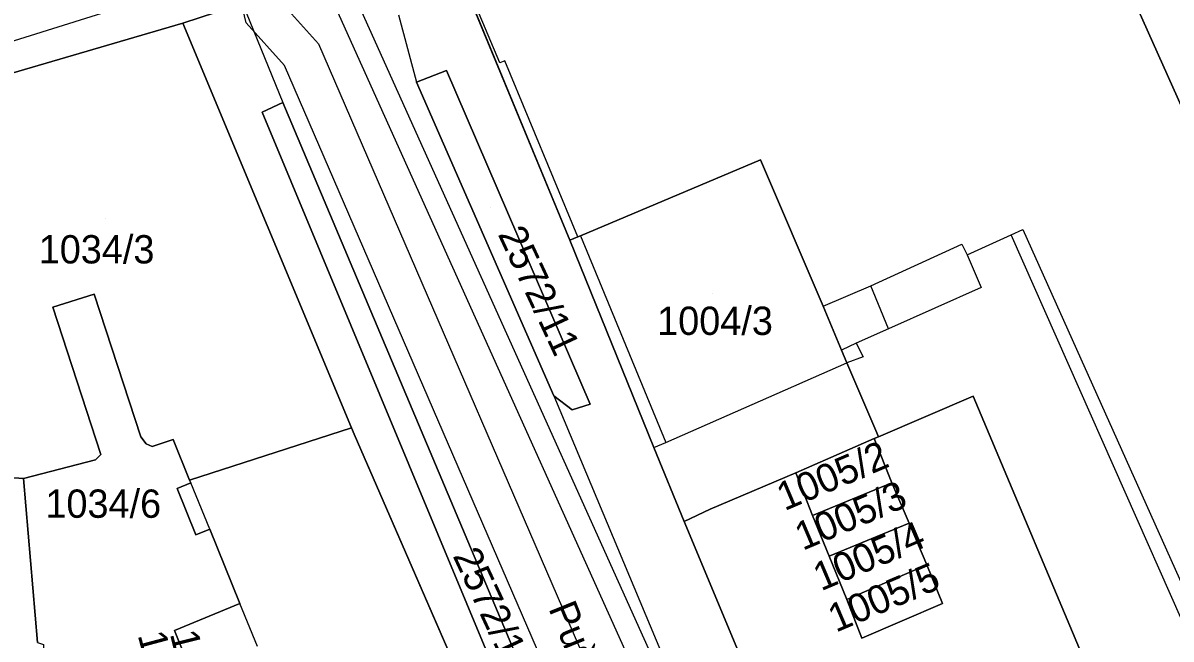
# Model space of a CAD drawing. Extents: x -263423 to -261326, y -1240067 to -1237864.
# Drawn here: x -262535.9 to -262454.7, y -1239537.1 to -1239493.6 of the extents above; entities that cross this region are included whole.
import ezdxf

# ---------------------------------------------------------------- set-up
doc = ezdxf.new("R2010")
doc.units = 0
for name, color, linetype in [('body_kn', 7, 'Continuous'), ('kladpar_druhypozemkov', 7, 'Continuous'), ('kladpar_hranice', 7, 'Continuous'), ('kladpar_parcelnecisla', 7, 'Continuous'), ('kladpar_plochy', 7, 'Continuous'), ('popisy', 7, 'Continuous'), ('tarchy_linie', 7, 'Continuous'), ('zappar_hrandruhpozemk', 7, 'Continuous')]:
    doc.layers.add(name, color=color, linetype=linetype)

msp = doc.modelspace()

# ---------------------------------------------------------------- linework, layer by layer
at = {"layer": 'body_kn'}
for p, q in [((-262524.58, -1239493.64), (-262524.58, -1239493.64)), ((-262524.58, -1239493.64), (-262524.58, -1239493.64)), ((-262514.99, -1239495.1), (-262514.99, -1239495.1)), ((-262501.81, -1239496.29), (-262501.81, -1239496.29)), ((-262517.38, -1239496.63), (-262517.38, -1239496.63)), ((-262505.94, -1239496.98), (-262505.94, -1239496.98)), ((-262502.16, -1239496.44), (-262502.16, -1239496.44)), ((-262508.06, -1239497.8), (-262508.06, -1239497.8)), ((-262508.06, -1239497.8), (-262508.06, -1239497.8)), ((-262517.5, -1239499.23), (-262517.5, -1239499.23)), ((-262518.96, -1239499.91), (-262518.96, -1239499.91)), ((-262518.96, -1239499.91), (-262518.96, -1239499.91)), ((-262483.73, -1239503.29), (-262483.73, -1239503.29)), ((-262483.73, -1239503.29), (-262483.73, -1239503.29)), ((-262465.19, -1239508.2), (-262465.19, -1239508.2)), ((-262497.22, -1239508.96), (-262497.22, -1239508.96)), ((-262496.65, -1239508.73), (-262496.65, -1239508.73)), ((-262496.65, -1239508.73), (-262496.65, -1239508.73)), ((-262496.46, -1239508.65), (-262496.46, -1239508.65)), ((-262496.46, -1239508.65), (-262496.46, -1239508.65)), ((-262469.51, -1239509.25), (-262469.51, -1239509.25)), ((-262466.02, -1239508.58), (-262466.02, -1239508.58)), ((-262469.14, -1239510.01), (-262469.14, -1239510.01)), ((-262469.14, -1239510.01), (-262469.14, -1239510.01)), ((-262475.94, -1239512.18), (-262475.94, -1239512.18)), ((-262468.14, -1239512.31), (-262468.14, -1239512.31)), ((-262530.83, -1239512.77), (-262530.83, -1239512.77)), ((-262533.76, -1239513.71), (-262533.76, -1239513.71)), ((-262479.31, -1239513.62), (-262479.31, -1239513.62)), ((-262479.31, -1239513.62), (-262479.31, -1239513.62)), ((-262474.7, -1239515.24), (-262474.7, -1239515.24)), ((-262474.7, -1239515.24), (-262474.7, -1239515.24)), ((-262476.99, -1239516.24), (-262476.99, -1239516.24)), ((-262478.01, -1239516.74), (-262478.01, -1239516.74)), ((-262476.49, -1239517.2), (-262476.49, -1239517.2)), ((-262477.64, -1239517.63), (-262477.64, -1239517.63)), ((-262498.34, -1239519.97), (-262498.34, -1239519.97)), ((-262498.34, -1239519.97), (-262498.34, -1239519.97)), ((-262495.79, -1239520.56), (-262495.79, -1239520.56)), ((-262468.71, -1239519.99), (-262468.71, -1239519.99)), ((-262497.06, -1239520.96), (-262497.06, -1239520.96)), ((-262512.66, -1239522.22), (-262512.66, -1239522.22)), ((-262512.66, -1239522.22), (-262512.66, -1239522.22)), ((-262527.55, -1239522.85), (-262527.55, -1239522.85)), ((-262525.26, -1239523.05), (-262525.26, -1239523.05)), ((-262512.47, -1239522.66), (-262512.47, -1239522.66)), ((-262475.71, -1239522.98), (-262475.71, -1239522.98)), ((-262475.71, -1239522.98), (-262475.71, -1239522.98)), ((-262475.58, -1239522.41), (-262475.58, -1239522.41)), ((-262475.4, -1239522.86), (-262475.4, -1239522.86)), ((-262527.17, -1239523.36), (-262527.17, -1239523.36)), ((-262526.73, -1239523.55), (-262526.73, -1239523.55)), ((-262491.27, -1239523.62), (-262491.27, -1239523.62)), ((-262491.27, -1239523.62), (-262491.27, -1239523.62)), ((-262490.43, -1239523.25), (-262490.43, -1239523.25)), ((-262530.74, -1239524.49), (-262530.74, -1239524.49)), ((-262530.36, -1239524.11), (-262530.36, -1239524.11)), ((-262481.25, -1239525.41), (-262481.25, -1239525.41)), ((-262535.83, -1239525.8), (-262535.83, -1239525.8)), ((-262535.83, -1239525.8), (-262535.83, -1239525.8)), ((-262524.09, -1239525.92), (-262524.09, -1239525.92)), ((-262524.01, -1239526.12), (-262524.01, -1239526.12)), ((-262474.47, -1239526.1), (-262474.47, -1239526.1)), ((-262474.47, -1239526.1), (-262474.47, -1239526.1)), ((-262524.98, -1239526.52), (-262524.98, -1239526.52)), ((-262487.3, -1239527.97), (-262487.3, -1239527.97)), ((-262480.07, -1239528.41), (-262480.07, -1239528.41)), ((-262522.67, -1239529.38), (-262522.67, -1239529.38)), ((-262522.67, -1239529.38), (-262522.67, -1239529.38)), ((-262489.14, -1239528.85), (-262489.14, -1239528.85)), ((-262473.23, -1239528.97), (-262473.23, -1239528.97)), ((-262473.23, -1239528.97), (-262473.23, -1239528.97)), ((-262523.65, -1239529.78), (-262523.65, -1239529.78)), ((-262478.89, -1239531.28), (-262478.89, -1239531.28)), ((-262471.98, -1239531.9), (-262471.98, -1239531.9)), ((-262471.98, -1239531.9), (-262471.98, -1239531.9)), ((-262477.65, -1239534.34), (-262477.65, -1239534.34)), ((-262520.53, -1239534.64), (-262520.53, -1239534.64)), ((-262470.87, -1239534.64), (-262470.87, -1239534.64)), ((-262525.17, -1239536.54), (-262525.17, -1239536.54)), ((-262476.59, -1239537.08), (-262476.59, -1239537.08)), ((-262476.59, -1239537.08), (-262476.59, -1239537.08))]:
    msp.add_line(p, q, dxfattribs=at)
at = {"layer": 'kladpar_druhypozemkov'}
for p, q in [((-262502.85, -1239506.65), (-262502.85, -1239506.65)), ((-262530.06, -1239507.42), (-262530.06, -1239507.42)), ((-262487.14, -1239512.76), (-262487.14, -1239512.76)), ((-262477.34, -1239524.46), (-262477.34, -1239524.46)), ((-262530.07, -1239526.57), (-262530.07, -1239526.57)), ((-262475.94, -1239527.26), (-262475.94, -1239527.26)), ((-262474.34, -1239530.06), (-262474.34, -1239530.06)), ((-262505.17, -1239531.11), (-262505.17, -1239531.11)), ((-262473.34, -1239533.16), (-262473.34, -1239533.16))]:
    msp.add_line(p, q, dxfattribs=at)
at = {"layer": 'kladpar_hranice'}
msp.add_line((-262496.44, -1239559.47), (-262512.47, -1239522.66), dxfattribs=at)
for points in [[(-262437.88, -1239481.52), (-262433.77, -1239491.03), (-262426.14, -1239509.02), (-262425.88, -1239509.02), (-262424.7, -1239511.64), (-262424.96, -1239511.95), (-262421.09, -1239520.37), (-262432.36, -1239525.42), (-262441.08, -1239529.36), (-262450.35, -1239507.62), (-262463.79, -1239477.61), (-262464.29, -1239476.49), (-262464.49, -1239475.98), (-262446.71, -1239470.2), (-262446.83, -1239469.82), (-262443.73, -1239468.85), (-262443.22, -1239469.35), (-262437.88, -1239481.52)], [(-262463.79, -1239477.61), (-262450.35, -1239507.62), (-262441.08, -1239529.36), (-262440.77, -1239529.93), (-262438.71, -1239534.39), (-262434.48, -1239543.7), (-262432.11, -1239548.8), (-262434.6, -1239549.92), (-262443.89, -1239554.11), (-262452.67, -1239557.97), (-262454.85, -1239552.81), (-262458.02, -1239545.48), (-262460.07, -1239540.51), (-262468.71, -1239519.99), (-262475.4, -1239522.86), (-262475.58, -1239522.41), (-262477.64, -1239517.63), (-262478.01, -1239516.74), (-262479.31, -1239513.62), (-262483.73, -1239503.29), (-262496.46, -1239508.65), (-262496.65, -1239508.73), (-262497.22, -1239508.96), (-262505.62, -1239488.64)], [(-262524.58, -1239493.64), (-262522.18, -1239492.85), (-262520.35, -1239492.25), (-262509.25, -1239488.6), (-262508.91, -1239489.67), (-262507.44, -1239489.21), (-262505.62, -1239488.64)], [(-262505.62, -1239488.64), (-262497.22, -1239508.96), (-262491.27, -1239523.62), (-262489.14, -1239528.85), (-262480.63, -1239549.24)], [(-262522.18, -1239492.85), (-262524.58, -1239493.64), (-262549.88, -1239501.03)], [(-262535.83, -1239525.8), (-262536.85, -1239525.73), (-262536.6, -1239525.67), (-262543.02, -1239506.54), (-262547.55, -1239507.98), (-262549.95, -1239502.75), (-262549.88, -1239501.03), (-262524.58, -1239493.64), (-262512.66, -1239522.22), (-262524.09, -1239525.92), (-262525.26, -1239523.05), (-262526.73, -1239523.55), (-262527.17, -1239523.36), (-262527.55, -1239522.85), (-262530.83, -1239512.77), (-262533.76, -1239513.71), (-262530.36, -1239524.11), (-262530.74, -1239524.49), (-262535.83, -1239525.8)], [(-262512.47, -1239522.66), (-262512.66, -1239522.22), (-262524.58, -1239493.64)], [(-262505.94, -1239496.98), (-262508.06, -1239497.8), (-262498.34, -1239519.97), (-262497.06, -1239520.96), (-262495.79, -1239520.56), (-262505.94, -1239496.98)], [(-262508.06, -1239497.8), (-262505.94, -1239496.98), (-262495.79, -1239520.56), (-262497.06, -1239520.96), (-262498.34, -1239519.97), (-262508.06, -1239497.8)], [(-262496.19, -1239554.62), (-262494.83, -1239552.95), (-262517.5, -1239499.23), (-262518.96, -1239499.91), (-262496.19, -1239554.62)], [(-262518.96, -1239499.91), (-262517.5, -1239499.23), (-262494.83, -1239552.95), (-262496.19, -1239554.62), (-262518.96, -1239499.91)], [(-262483.73, -1239503.29), (-262479.31, -1239513.62), (-262478.01, -1239516.74), (-262477.64, -1239517.63), (-262475.58, -1239522.41), (-262475.4, -1239522.86), (-262475.71, -1239522.98), (-262481.25, -1239525.41), (-262487.3, -1239527.97), (-262489.14, -1239528.85), (-262491.27, -1239523.62), (-262497.22, -1239508.96), (-262496.65, -1239508.73), (-262496.46, -1239508.65), (-262483.73, -1239503.29)], [(-262535.83, -1239525.8), (-262530.74, -1239524.49), (-262530.36, -1239524.11), (-262533.76, -1239513.71), (-262530.83, -1239512.77), (-262527.55, -1239522.85), (-262527.17, -1239523.36), (-262526.73, -1239523.55), (-262525.26, -1239523.05), (-262524.09, -1239525.92), (-262524.01, -1239526.12), (-262524.98, -1239526.52), (-262523.65, -1239529.78), (-262522.67, -1239529.38), (-262520.53, -1239534.64), (-262525.17, -1239536.54), (-262523.93, -1239539.57)], [(-262476.59, -1239537.08), (-262470.87, -1239534.64), (-262471.98, -1239531.9), (-262473.23, -1239528.97), (-262474.47, -1239526.1), (-262475.71, -1239522.98), (-262475.4, -1239522.86), (-262468.71, -1239519.99), (-262460.07, -1239540.51), (-262480.63, -1239549.24), (-262489.14, -1239528.85), (-262487.3, -1239527.97), (-262481.25, -1239525.41), (-262480.07, -1239528.41), (-262478.89, -1239531.28), (-262477.65, -1239534.34), (-262476.59, -1239537.08)], [(-262523.93, -1239539.57), (-262525.17, -1239536.54), (-262520.53, -1239534.64), (-262522.67, -1239529.38), (-262523.65, -1239529.78), (-262524.98, -1239526.52), (-262524.01, -1239526.12), (-262524.09, -1239525.92), (-262512.66, -1239522.22)], [(-262512.66, -1239522.22), (-262512.47, -1239522.66), (-262496.44, -1239559.47)], [(-262475.71, -1239522.98), (-262474.47, -1239526.1), (-262480.07, -1239528.41), (-262481.25, -1239525.41), (-262475.71, -1239522.98)], [(-262535.83, -1239525.8), (-262534.85, -1239537.39), (-262534.41, -1239537.52), (-262534.41, -1239538.54), (-262534.73, -1239538.67), (-262534.52, -1239540.54), (-262533.28, -1239540.44), (-262533.05, -1239543.19), (-262532.9, -1239544.99), (-262534.07, -1239545.09), (-262532.02, -1239564.85), (-262537.05, -1239566.1), (-262539.53, -1239545.71), (-262540.02, -1239541.89), (-262541.69, -1239527.3), (-262536.85, -1239525.73), (-262535.83, -1239525.8)], [(-262534.85, -1239537.39), (-262535.83, -1239525.8)], [(-262474.47, -1239526.1), (-262473.23, -1239528.97), (-262478.89, -1239531.28), (-262480.07, -1239528.41), (-262474.47, -1239526.1)], [(-262473.23, -1239528.97), (-262471.98, -1239531.9), (-262477.65, -1239534.34), (-262478.89, -1239531.28), (-262473.23, -1239528.97)], [(-262471.98, -1239531.9), (-262470.87, -1239534.64), (-262476.59, -1239537.08), (-262477.65, -1239534.34), (-262471.98, -1239531.9)]]:
    msp.add_lwpolyline(points, dxfattribs=at)
at = {"layer": 'kladpar_plochy'}
for p, q in [((-262505.62, -1239488.64), (-262497.22, -1239508.96)), ((-262524.58, -1239493.64), (-262522.18, -1239492.85)), ((-262512.66, -1239522.22), (-262524.58, -1239493.64)), ((-262505.94, -1239496.98), (-262508.06, -1239497.8)), ((-262495.79, -1239520.56), (-262505.94, -1239496.98)), ((-262508.06, -1239497.8), (-262498.34, -1239519.97)), ((-262517.5, -1239499.23), (-262518.96, -1239499.91)), ((-262494.83, -1239552.95), (-262517.5, -1239499.23)), ((-262518.96, -1239499.91), (-262496.19, -1239554.62)), ((-262497.22, -1239508.96), (-262491.27, -1239523.62)), ((-262498.34, -1239519.97), (-262497.06, -1239520.96)), ((-262497.06, -1239520.96), (-262495.79, -1239520.56)), ((-262512.47, -1239522.66), (-262512.66, -1239522.22)), ((-262496.44, -1239559.47), (-262512.47, -1239522.66)), ((-262491.27, -1239523.62), (-262489.14, -1239528.85)), ((-262489.14, -1239528.85), (-262480.63, -1239549.24))]:
    msp.add_line(p, q, dxfattribs=at)
for points in [[(-262437.88, -1239481.52), (-262433.77, -1239491.03), (-262426.14, -1239509.02), (-262425.88, -1239509.02), (-262424.7, -1239511.64), (-262424.96, -1239511.95), (-262421.09, -1239520.37), (-262432.36, -1239525.42), (-262441.08, -1239529.36), (-262450.35, -1239507.62), (-262463.79, -1239477.61), (-262464.29, -1239476.49), (-262464.49, -1239475.98), (-262446.71, -1239470.2), (-262446.83, -1239469.82), (-262443.73, -1239468.85), (-262443.22, -1239469.35)], [(-262535.83, -1239525.8), (-262536.85, -1239525.73), (-262536.6, -1239525.67), (-262543.02, -1239506.54), (-262547.55, -1239507.98), (-262549.95, -1239502.75), (-262549.88, -1239501.03), (-262524.58, -1239493.64), (-262512.66, -1239522.22), (-262524.09, -1239525.92), (-262525.26, -1239523.05), (-262526.73, -1239523.55), (-262527.17, -1239523.36), (-262527.55, -1239522.85), (-262530.83, -1239512.77), (-262533.76, -1239513.71), (-262530.36, -1239524.11), (-262530.74, -1239524.49)], [(-262508.06, -1239497.8), (-262505.94, -1239496.98), (-262495.79, -1239520.56), (-262497.06, -1239520.96), (-262498.34, -1239519.97)], [(-262518.96, -1239499.91), (-262517.5, -1239499.23), (-262494.83, -1239552.95), (-262496.19, -1239554.62)], [(-262483.73, -1239503.29), (-262479.31, -1239513.62), (-262478.01, -1239516.74), (-262477.64, -1239517.63), (-262475.58, -1239522.41), (-262475.4, -1239522.86), (-262475.71, -1239522.98), (-262481.25, -1239525.41), (-262487.3, -1239527.97), (-262489.14, -1239528.85), (-262491.27, -1239523.62), (-262497.22, -1239508.96), (-262496.65, -1239508.73), (-262496.46, -1239508.65)], [(-262476.59, -1239537.08), (-262470.87, -1239534.64), (-262471.98, -1239531.9), (-262473.23, -1239528.97), (-262474.47, -1239526.1), (-262475.71, -1239522.98), (-262475.4, -1239522.86), (-262468.71, -1239519.99), (-262460.07, -1239540.51), (-262480.63, -1239549.24), (-262489.14, -1239528.85), (-262487.3, -1239527.97), (-262481.25, -1239525.41), (-262480.07, -1239528.41), (-262478.89, -1239531.28), (-262477.65, -1239534.34)], [(-262475.71, -1239522.98), (-262474.47, -1239526.1), (-262480.07, -1239528.41), (-262481.25, -1239525.41)], [(-262535.83, -1239525.8), (-262534.85, -1239537.39), (-262534.41, -1239537.52), (-262534.41, -1239538.54), (-262534.73, -1239538.67), (-262534.52, -1239540.54), (-262533.28, -1239540.44), (-262533.05, -1239543.19), (-262532.9, -1239544.99), (-262534.07, -1239545.09), (-262532.02, -1239564.85), (-262537.05, -1239566.1), (-262539.53, -1239545.71), (-262540.02, -1239541.89), (-262541.69, -1239527.3), (-262536.85, -1239525.73)], [(-262474.47, -1239526.1), (-262473.23, -1239528.97), (-262478.89, -1239531.28), (-262480.07, -1239528.41)], [(-262473.23, -1239528.97), (-262471.98, -1239531.9), (-262477.65, -1239534.34), (-262478.89, -1239531.28)], [(-262471.98, -1239531.9), (-262470.87, -1239534.64), (-262476.59, -1239537.08), (-262477.65, -1239534.34)]]:
    msp.add_lwpolyline(points, close=True, dxfattribs=at)
for points in [[(-262463.79, -1239477.61), (-262450.35, -1239507.62), (-262441.08, -1239529.36), (-262440.77, -1239529.93), (-262438.71, -1239534.39), (-262434.48, -1239543.7), (-262432.11, -1239548.8), (-262434.6, -1239549.92), (-262443.89, -1239554.11), (-262452.67, -1239557.97), (-262454.85, -1239552.81), (-262458.02, -1239545.48), (-262460.07, -1239540.51), (-262468.71, -1239519.99), (-262475.4, -1239522.86), (-262475.58, -1239522.41), (-262477.64, -1239517.63), (-262478.01, -1239516.74), (-262479.31, -1239513.62), (-262483.73, -1239503.29), (-262496.46, -1239508.65), (-262496.65, -1239508.73), (-262497.22, -1239508.96), (-262505.62, -1239488.64)], [(-262522.18, -1239492.85), (-262524.58, -1239493.64), (-262549.88, -1239501.03)], [(-262534.85, -1239537.39), (-262535.83, -1239525.8), (-262530.74, -1239524.49), (-262530.36, -1239524.11), (-262533.76, -1239513.71), (-262530.83, -1239512.77), (-262527.55, -1239522.85), (-262527.17, -1239523.36), (-262526.73, -1239523.55), (-262525.26, -1239523.05), (-262524.09, -1239525.92), (-262524.01, -1239526.12), (-262524.98, -1239526.52), (-262523.65, -1239529.78), (-262522.67, -1239529.38), (-262520.53, -1239534.64), (-262525.17, -1239536.54), (-262523.93, -1239539.57)], [(-262523.93, -1239539.57), (-262525.17, -1239536.54), (-262520.53, -1239534.64), (-262522.67, -1239529.38), (-262523.65, -1239529.78), (-262524.98, -1239526.52), (-262524.01, -1239526.12), (-262524.09, -1239525.92), (-262512.66, -1239522.22), (-262512.47, -1239522.66), (-262496.44, -1239559.47)]]:
    msp.add_lwpolyline(points, dxfattribs=at)
at = {"layer": 'tarchy_linie'}
for points in [[(-262469.08, -1239610.15), (-262494.95, -1239548.44), (-262517.38, -1239496.63), (-262520.09, -1239493.6), (-262521.5, -1239487.64), (-262518.83, -1239486.75), (-262518.58, -1239486.67), (-262518.62, -1239486.58), (-262516.73, -1239485.95), (-262515.25, -1239485.46), (-262480.26, -1239563.15), (-262462.48, -1239606.1)], [(-262516.73, -1239485.95), (-262481.69, -1239563.74), (-262463.91, -1239606.7), (-262446.2, -1239649.1), (-262438.81, -1239666.93), (-262406.14, -1239744.9)], [(-262518.83, -1239486.75), (-262517.53, -1239492.26), (-262514.99, -1239495.1), (-262492.38, -1239547.33), (-262466.5, -1239609.07), (-262440.89, -1239670.78), (-262406.6, -1239752.42), (-262414.77, -1239756.05)]]:
    msp.add_lwpolyline(points, dxfattribs=at)
at = {"layer": 'zappar_hrandruhpozemk'}
for p, q in [((-262587.97, -1239510.97), (-262525.32, -1239491.36)), ((-262520.35, -1239492.25), (-262517.5, -1239499.23)), ((-262509.33, -1239493.05), (-262508.06, -1239497.8)), ((-262496.65, -1239508.73), (-262501.81, -1239496.29)), ((-262465.19, -1239508.2), (-262452.99, -1239535.42)), ((-262453.95, -1239535.86), (-262466.02, -1239508.58)), ((-262469.14, -1239510.01), (-262468.14, -1239512.31)), ((-262474.7, -1239515.24), (-262476.99, -1239516.24)), ((-262476.99, -1239516.24), (-262478.01, -1239516.74)), ((-262498.34, -1239519.97), (-262485.03, -1239551.71)), ((-262491.27, -1239523.62), (-262490.43, -1239523.25)), ((-262522.67, -1239529.38), (-262524.01, -1239526.12)), ((-262519.29, -1239537.67), (-262520.53, -1239534.64))]:
    msp.add_line(p, q, dxfattribs=at)
for points in [[(-262501.81, -1239496.29), (-262502.16, -1239496.44), (-262504.63, -1239490.56), (-262498.38, -1239487.97), (-262498.08, -1239488.66), (-262492.45, -1239486.34), (-262492.13, -1239487.06)], [(-262479.31, -1239513.62), (-262475.94, -1239512.18), (-262469.51, -1239509.25), (-262469.14, -1239510.01), (-262466.02, -1239508.58), (-262465.19, -1239508.2)], [(-262496.46, -1239508.65), (-262490.43, -1239523.25), (-262477.64, -1239517.63)], [(-262468.14, -1239512.31), (-262474.7, -1239515.24), (-262475.94, -1239512.18)], [(-262476.99, -1239516.24), (-262476.49, -1239517.2), (-262477.64, -1239517.63)]]:
    msp.add_lwpolyline(points, dxfattribs=at)

# ---------------------------------------------------------------- texts
at = {"layer": 'kladpar_parcelnecisla'}
for s, p in [('1034/3', (-262534.757, -1239510.61)), ('1004/3', (-262491.046, -1239515.66)), ('1034/6', (-262534.284, -1239528.58))]:
    msp.add_text(s, height=2, dxfattribs=at).set_placement(p)
for s, rotation, p in [('2572/11', 295, (-262502.329, -1239508.54)), ('1005/2', 23, (-262482.045, -1239528.116)), ('1005/3', 23, (-262480.76, -1239530.922)), ('1005/4', 23, (-262479.465, -1239533.782)), ('2572/12', 295, (-262505.519, -1239531.26)), ('1005/5', 23, (-262478.416, -1239536.703)), ('1034/10', 285, (-262527.772, -1239536.862)), ('1034/11', 284, (-262525.495, -1239536.771))]:
    msp.add_text(s, height=2, rotation=rotation, dxfattribs=at).set_placement(p)
at = {"layer": 'popisy'}
msp.add_text('Puškinova', height=2, rotation=292, dxfattribs=at).set_placement((-262498.748, -1239534.977))

doc.saveas('drawing.dxf')
